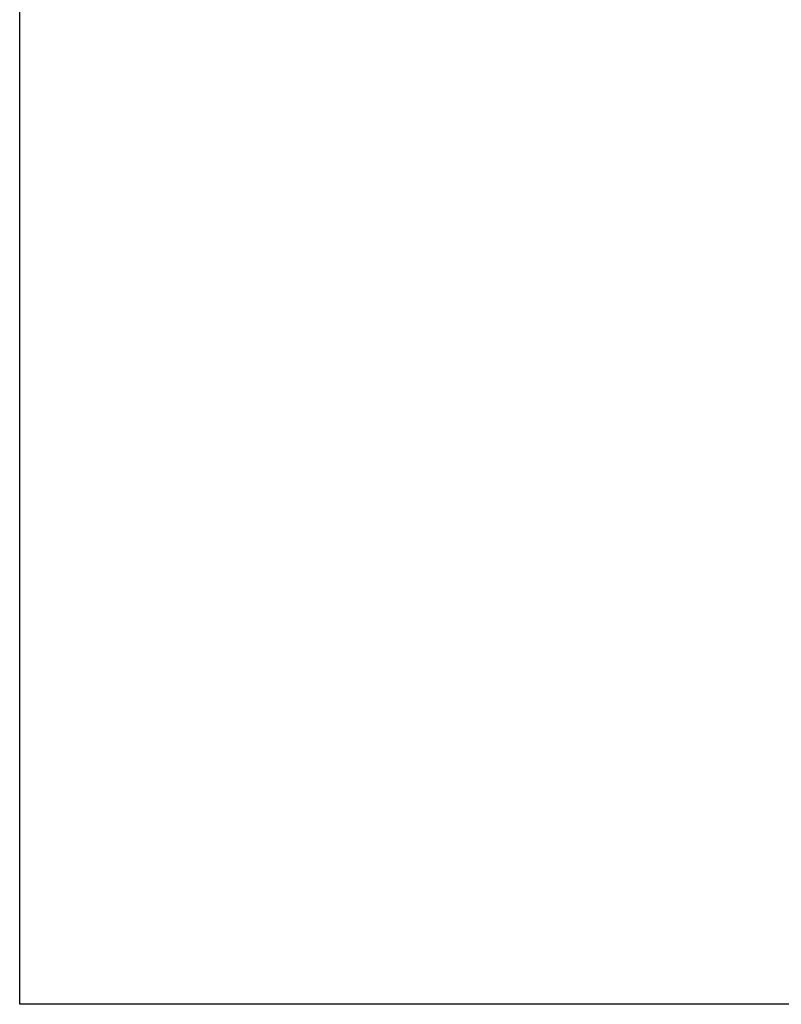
# Model space of a CAD drawing. Header units: millimetres. Extents: x 183299 to 1018155, y -286688 to 171278.
# Tile 308 of 320: x 573520 to 696873, y -286688 to -127198. Entities that reach past the tile are written whole.
import ezdxf

# ---------------------------------------------------------------- set-up
doc = ezdxf.new("R2010")
doc.units = ezdxf.units.MM
doc.header["$MEASUREMENT"] = 0
doc.layers.add('ELEKTRYKA', color=5, linetype='Continuous')

msp = doc.modelspace()

# ---------------------------------------------------------------- linework, layer by layer
at = {"layer": 'ELEKTRYKA', "color": 7}
msp.add_lwpolyline([(573519.8467648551, 32291.43980187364), (905790.3545845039, 32291.43980187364), (905790.3545845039, -286688.2477049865), (573519.8467648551, -286688.2477049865)], close=True, dxfattribs=at)

doc.saveas('drawing.dxf')
